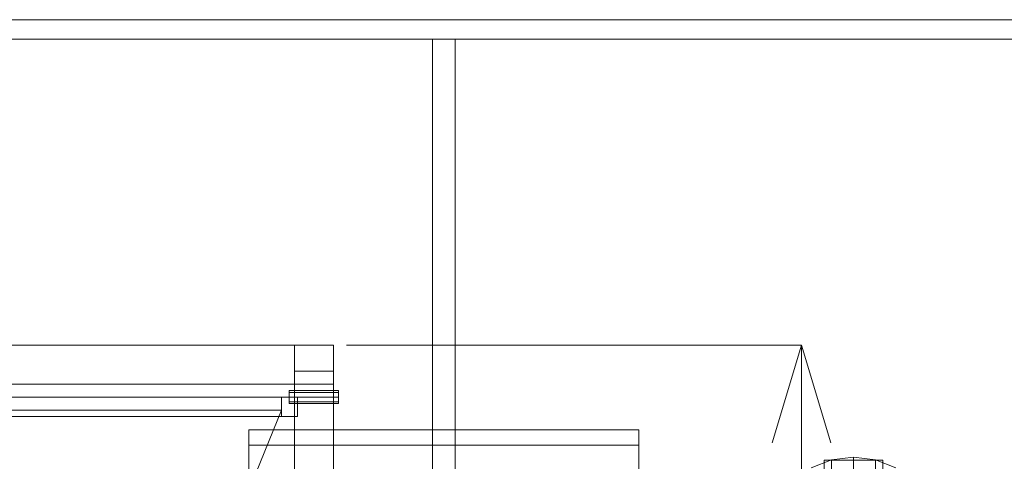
# Model space of a CAD drawing. Header units: millimetres. Extents: x -2233 to 65662, y -50530 to 6847.
# Tile 291 of 656: x -652 to 862, y -32379 to -31700. Entities that reach past the tile are written whole.
import ezdxf

# ---------------------------------------------------------------- set-up
doc = ezdxf.new("R2010")
doc.units = ezdxf.units.MM
for name, color, linetype, lineweight in [('COTAS_P', 1, 'Continuous', 0), ('frontal_C02', 7, 'Continuous', 0), ('frontal_dosificador', 7, 'Continuous', 0), ('frontal_tolva', 7, 'Continuous', 0)]:
    doc.layers.add(name, color=color, linetype=linetype, lineweight=lineweight)
doc.dimstyles.new('R19_100', dxfattribs={"dimtxt": 250, "dimasz": 150, "dimexe": 150, "dimexo": 80, "dimgap": 100, "dimtad": 1, "dimtih": 1, "dimtoh": 1, "dimdsep": 46, "dimcen": 0.09, "dimadec": 0, "dimazin": 0, "dimtfac": 1, "dimtdec": 4, "dimtofl": 0, "dimtmove": 0, "dimatfit": 3, "dimfxl": 1, "dimtolj": 1, "dimtzin": 0, "dimarcsym": 0})

# ---------------------------------------------------------------- blocks, each defined once
blk = doc.blocks.new('DIM_R32_40')
at = {"layer": 'COTAS_P'}
for p, q in [((-150, -32200), (550, -32200)), ((550, -32200), (505, -32350)), ((550, -34800), (550, -32200)), ((550, -32200), (595, -32350)), ((550, -34800), (505, -34650)), ((550, -34800), (595, -34650)), ((-150, -34800), (550, -34800))]:
    blk.add_line(p, q, dxfattribs=at)
blk.add_text('2600 P', height=250, rotation=90, dxfattribs=at).set_placement((450, -33500))

msp = doc.modelspace()

# ---------------------------------------------------------------- linework, layer by layer
at = {"layer": 'frontal_C02'}
for p, q in [((-300, -32497.005), (-300, -32330.096)), ((-300, -32330.096), (300, -32330.096)), ((-300, -32353.96), (-300, -32330.096)), ((300, -32330.096), (300, -32497.005)), ((300, -32330.096), (300, -32353.96)), ((300, -32353.96), (-300, -32353.96)), ((-300, -32353.96), (-300, -32520.869)), ((300, -32520.869), (300, -32353.96)), ((596.354, -32376.499), (565, -32388.896)), ((585, -32412.762), (585, -32376.996)), ((585, -32376.996), (675, -32376.996)), ((585, -32429.496), (585, -32376.996)), ((630, -32372.27), (596.354, -32376.499)), ((596.354, -32519.564), (596.354, -32376.499)), ((663.646, -32376.499), (630, -32372.27)), ((630, -32515.335), (630, -32372.27)), ((695, -32388.896), (663.646, -32376.499)), ((663.646, -32519.564), (663.646, -32376.499)), ((675, -32376.996), (675, -32412.762)), ((675, -32376.996), (675, -32429.496))]:
    msp.add_line(p, q, dxfattribs=at)
at = {"layer": 'frontal_dosificador'}
for p, q in [((-230, -32200), (-1770, -32200)), ((-170, -32200), (-230, -32200)), ((-230, -32260), (-230, -32200)), ((-170, -32260), (-170, -32200)), ((-170, -32240), (-230, -32240)), ((-230, -33800), (-230, -32240)), ((-170, -33800), (-170, -32240)), ((-230, -32260), (-1770, -32260)), ((-238, -32272.929), (-238, -32270)), ((-162, -32270), (-238, -32270)), ((-170, -32260), (-230, -32260)), ((-162, -32272.929), (-162, -32270)), ((-250, -32280), (-1750, -32280)), ((-225, -32280), (-250, -32280)), ((-250, -32310), (-250, -32280)), ((-238, -32280), (-238, -32272.929)), ((-162, -32272.929), (-238, -32272.929)), ((-238, -32280), (-238, -32287.071)), ((-238, -32280), (-162, -32280)), ((-225, -32310), (-225, -32280)), ((-162, -32280), (-162, -32272.929)), ((-162, -32287.071), (-162, -32280)), ((-1750, -32300), (-250, -32300)), ((-820, -33700), (-250, -32300)), ((-238, -32287.071), (-238, -32290)), ((-162, -32287.071), (-238, -32287.071)), ((-162, -32290), (-238, -32290)), ((-162, -32287.071), (-162, -32290)), ((-250, -32310), (-1750, -32310)), ((-225, -32310), (-250, -32310))]:
    msp.add_line(p, q, dxfattribs=at)
at = {"layer": 'frontal_tolva'}
for p, q in [((-1725, -31700), (1725, -31700)), ((-1725, -31730), (1725, -31730)), ((-17.5, -32700), (-17.5, -31730)), ((-17.5, -31730), (17.5, -31730)), ((17.5, -32700), (17.5, -31730))]:
    msp.add_line(p, q, dxfattribs=at)

# ---------------------------------------------------------------- dimensions: what is measured, and where the dimension line sits
at = {"layer": 'COTAS_P'}
dim = msp.add_aligned_dim(p1=(-150, -34800), p2=(-150, -32200), distance=-700, text='<> P', dimstyle='R19_100', dxfattribs=at)
dim.commit()
dim.dimension.update_dxf_attribs({"geometry": 'DIM_R32_40', "text_midpoint": (550, -33500)})

doc.saveas('drawing.dxf')
